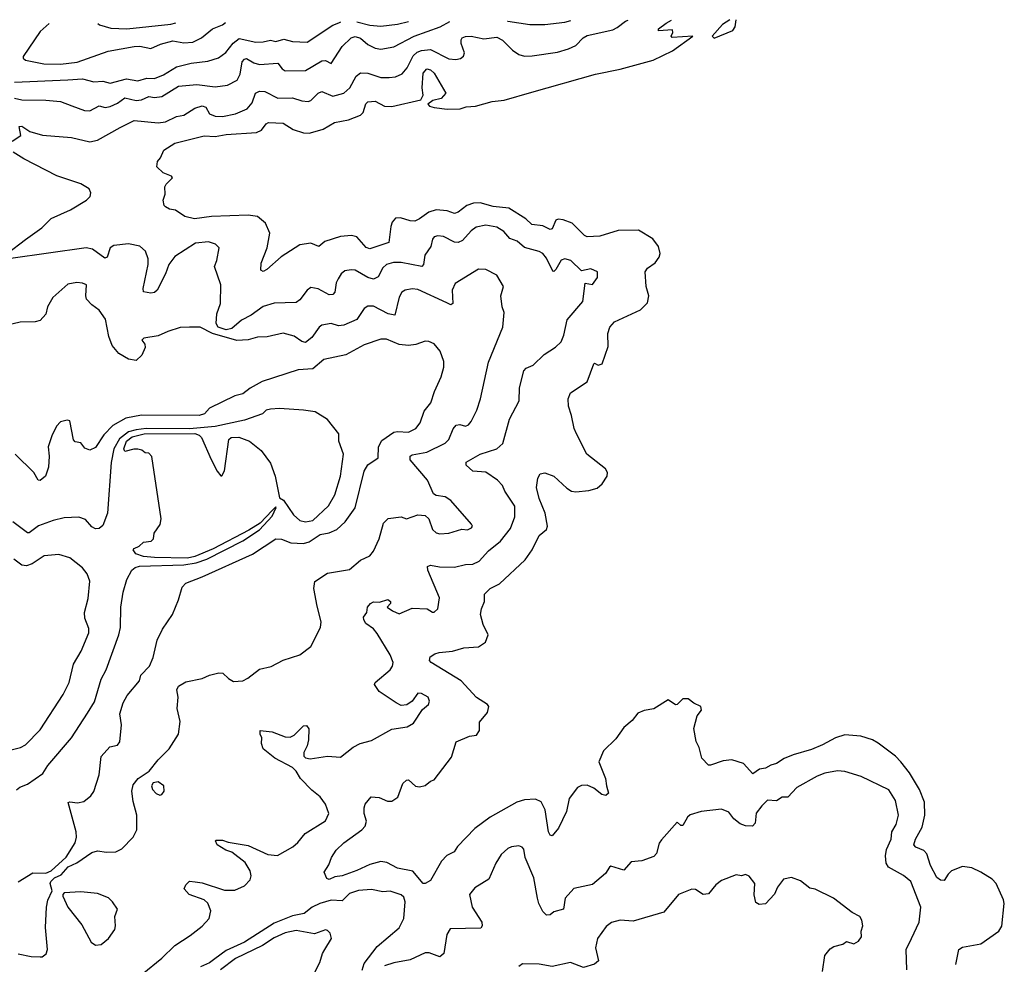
# Model space of a CAD drawing. Extents: x 1550320 to 1685906, y 509093 to 640511.
# Tile 517 of 532: x 1643113 to 1648462, y 635375 to 640504. Entities that reach past the tile are written whole.
import ezdxf

# ---------------------------------------------------------------- set-up
doc = ezdxf.new("R2010")
doc.units = 0

msp = doc.modelspace()

# ---------------------------------------------------------------- linework, layer by layer
at = {"layer": '0CON20XD'}
for points in [[(1645485, 636583.8), (1645555.9, 636614.1), (1645595, 636620), (1645610, 636645), (1645610.5, 636689.5), (1645655, 636742.5), (1645661.2, 636775), (1645655, 636786.7), (1645594.5, 636824.5), (1645511.1, 636915), (1645348.8, 637015), (1645340, 637025), (1645343.3, 637045), (1645368.3, 637061.7), (1645391.7, 637068.3), (1645465, 637076.5), (1645525, 637093.3), (1645605, 637099.2), (1645643.3, 637125), (1645658.8, 637165), (1645630.3, 637220.3), (1645617.1, 637275), (1645621.4, 637305), (1645637.5, 637345), (1645637.5, 637385), (1645668, 637415), (1645719.3, 637440.7), (1645858.9, 637571.1), (1645896.9, 637625), (1645935, 637703.8), (1645974.4, 637735.6), (1645979.4, 637755), (1645968, 637825), (1645935.4, 637905), (1645921.1, 637965), (1645927.5, 638015), (1645940.9, 638039.1), (1645965, 638044.4), (1646015, 638025.6), (1646085, 637960.6), (1646110, 637945), (1646135, 637940), (1646205, 637947.1), (1646249.3, 637960.7), (1646278, 637985), (1646303.8, 638025), (1646306, 638045), (1646295, 638066.2), (1646194.4, 638144.4), (1646137.5, 638255), (1646124.3, 638285), (1646111.4, 638355), (1646094.2, 638405), (1646092, 638445), (1646105, 638478.8), (1646195, 638538.8), (1646231.2, 638635), (1646235, 638638.8), (1646255, 638628.8), (1646276.7, 638635), (1646309.7, 638730.3), (1646308.8, 638801.2), (1646318.1, 638835), (1646345, 638864.3), (1646485, 638929.4), (1646523.8, 638966.2), (1646530, 639005), (1646517.1, 639055), (1646510, 639135), (1646523.1, 639155), (1646565.3, 639184.8), (1646587.1, 639215), (1646592.5, 639235), (1646582.7, 639272.7), (1646552.9, 639315), (1646475, 639361.4), (1646365, 639358.9), (1646265, 639329.4), (1646195, 639325.4), (1646181.9, 639331.9), (1646115, 639398.9), (1646065, 639417.8), (1646038.8, 639421.2), (1646025, 639415.8), (1646005, 639369.2), (1645995, 639365.5), (1645955, 639385.7), (1645895, 639391.8), (1645863, 639423), (1645770.5, 639480.5), (1645685, 639490.8), (1645615, 639510), (1645578.5, 639508.5), (1645541.4, 639495), (1645495, 639460), (1645475, 639452.3), (1645435, 639466.2), (1645375, 639471.8), (1645335, 639459.5), (1645285, 639422.5), (1645258.9, 639411.1), (1645235, 639412.3), (1645181.7, 639428.3), (1645155, 639427.5), (1645136, 639405), (1645128.9, 639381.1), (1645118.6, 639295), (1645015, 639260.9), (1644995, 639266.9), (1644945.4, 639325.4), (1644915, 639332.2), (1644855, 639327.5), (1644770, 639300), (1644738, 639272), (1644695, 639290.8), (1644635, 639281.5), (1644532.8, 639217.2), (1644455, 639147.1), (1644435, 639136.2), (1644422.9, 639145), (1644425, 639182.5), (1644457.9, 639265), (1644472.7, 639345), (1644448.8, 639398.8), (1644405.6, 639435), (1644353.4, 639443.4), (1644155, 639435.2), (1644063.1, 639423.1), (1644010, 639435), (1643959.2, 639469.2), (1643926.1, 639476.1), (1643905, 639487.5), (1643897.5, 639495), (1643893.3, 639525), (1643902.5, 639557.5), (1643902.4, 639597.6), (1643908.7, 639611.3), (1643943.3, 639645), (1643937.5, 639655), (1643892.2, 639672.2), (1643858.8, 639705), (1643861.2, 639735), (1643878.8, 639755), (1643896.7, 639795), (1643955.6, 639834.4), (1644115, 639874.5), (1644175, 639870), (1644235, 639880.7), (1644398.8, 639891.2), (1644426, 639904), (1644452, 639938), (1644465, 639945.6), (1644545, 639942.7), (1644598.5, 639908.5), (1644655, 639889.2), (1644685, 639888.8), (1644731.5, 639901.5), (1644760.8, 639909.3), (1644823.2, 639946.8), (1644898.7, 639961.3), (1644963.9, 639986.1), (1644979.7, 640000.3), (1644993.1, 640046.9), (1645005, 640058.9), (1645045, 640061.9), (1645095, 640035.4), (1645135, 640032.3), (1645291.3, 640068.7), (1645305.6, 640094.4), (1645298.9, 640135), (1645305.5, 640214.5), (1645325, 640238), (1645345, 640232), (1645365, 640214), (1645427.5, 640105), (1645403.1, 640076.9), (1645357.5, 640065), (1645330, 640045), (1645340, 640035), (1645365, 640026.7), (1645435, 640019.2), (1645505, 640020.9), (1645538.1, 640031.9), (1645588.8, 640035), (1645680.5, 640059.5), (1645745, 640067.3), (1645895, 640110), (1646241.2, 640208.8), (1646374.5, 640235), (1646555, 640283.7), (1646658.6, 640335), (1646770, 640415), (1646657.5, 640407.5), (1646652.5, 640415), (1646661.2, 640435), (1646658.8, 640448.8), (1646584, 640444), (1646583.8, 640455), (1646625, 640485.7), (1646654, 640502.2)], [(1645119.4, 640190.6), (1645155, 640194.6), (1645189.9, 640210.1), (1645217.9, 640242.1), (1645251.2, 640308.8), (1645272.3, 640327.7), (1645295, 640337.2), (1645345, 640341.7), (1645445, 640291.8), (1645482.6, 640287.4), (1645507.2, 640292.8), (1645523.5, 640306.5), (1645530.3, 640325), (1645511.7, 640375), (1645510.8, 640395), (1645516.7, 640405), (1645535, 640412.5), (1645565, 640415.3), (1645635, 640400), (1645705, 640408.7), (1645735, 640393.4), (1645789.4, 640339.4), (1645824.3, 640315), (1645855, 640306.8), (1645897.8, 640307.8), (1646035, 640328.5), (1646095, 640345.9), (1646133.8, 640365), (1646174, 640406), (1646195, 640419.1), (1646335, 640449.7), (1646359, 640461), (1646403.2, 640496.8), (1646417.7, 640500.8)], [(1645763, 640497.1), (1645765, 640497.1), (1645885, 640478), (1645965, 640477.3), (1646075, 640490), (1646107.2, 640499)], [(1646970, 640504), (1646931, 640479), (1646874, 640415), (1646885, 640404.5), (1646986.7, 640445), (1646999.6, 640465), (1647005.4, 640504.2)], [(1643085, 640165.2), (1643375, 640177.7), (1643455, 640182.8), (1643515, 640166.2), (1643565, 640170), (1643605, 640158.8), (1643692.8, 640182.8), (1643755, 640173.1), (1643803, 640187), (1643845, 640185.8), (1643895, 640204.2), (1643965, 640248.2), (1644045, 640268), (1644135, 640278.8), (1644193.5, 640296.5), (1644233.4, 640326.6), (1644272.5, 640377.5), (1644305, 640401.4), (1644395, 640383.1), (1644435, 640383.8), (1644475, 640392.9), (1644505, 640385.9), (1644548.3, 640398.2), (1644595, 640385.5), (1644675, 640382.7), (1644815, 640473.8), (1644855, 640490.6), (1644856.5, 640491.8)], [(1643273.8, 640482.7), (1643225, 640440.4), (1643132.9, 640305), (1643132.5, 640295), (1643145, 640284.5), (1643244.3, 640264.3), (1643335, 640262.9), (1643425, 640273.3), (1643593.8, 640333.8), (1643735, 640358.1), (1643765, 640360), (1643825, 640348.6), (1643877.9, 640372.1), (1643945, 640390), (1644005, 640379.1), (1644053, 640383), (1644100, 640405), (1644160, 640455), (1644215, 640476.1), (1644230.8, 640488.2)], [(1643397.2, 640037.2), (1643465, 640010.8), (1643495, 640009.2), (1643545, 640037.3), (1643576.9, 640026.9), (1643605, 640032.9), (1643645, 640050.6), (1643685, 640080.8), (1643745, 640065.7), (1643775, 640070), (1643815, 640086.8), (1643845, 640081.4), (1643885, 640087.6), (1643975, 640144), (1644075, 640151.8), (1644175, 640139.2), (1644241.5, 640148.5), (1644295, 640175.6), (1644310.7, 640209.3), (1644322.5, 640275), (1644335, 640290.8), (1644345, 640293.2), (1644385, 640269.7), (1644415, 640260.3), (1644515, 640268.2), (1644538.2, 640238.2), (1644555, 640227.3), (1644665, 640228.2), (1644755, 640280.8), (1644775, 640283.3), (1644805, 640266.2), (1644865, 640359.1), (1644914.3, 640405.7), (1644935, 640412.5), (1644965, 640404.2), (1645005, 640370.4), (1645045, 640349.1), (1645075.5, 640344.5), (1645145, 640356.2), (1645255.5, 640414.5), (1645397.1, 640465), (1645450.6, 640495.3)], [(1643538, 640484.3), (1643547, 640477), (1643608.5, 640458.5), (1643695, 640453.8), (1643935, 640479.6), (1643961.8, 640486.7)], [(1644945, 640492.4), (1645015, 640474.3), (1645075, 640468.8), (1645165, 640480), (1645226, 640494)], [(1643072.5, 639845), (1643120, 639875), (1643110, 639925), (1643125, 639926), (1643167.4, 639897.4), (1643237.2, 639877.2), (1643395.3, 639865.3), (1643495, 639841.5), (1643535, 639850), (1643659.1, 639919.1), (1643735, 639956.2), (1643864.7, 639944.7), (1643905, 639949.4), (1643965, 639978.5), (1644004.5, 639985), (1644065, 640023.8), (1644105, 640037.3), (1644125, 640028.5), (1644143.9, 639993.9), (1644175, 639979.7), (1644215, 639978.6), (1644285, 639992.7), (1644349.3, 640020.7), (1644376.4, 640053.6), (1644394.7, 640105.3), (1644415, 640116.4), (1644445, 640113.6), (1644515, 640077.3), (1644595, 640080.6), (1644645, 640064.5), (1644679.6, 640060.4), (1644695, 640065.5), (1644735, 640104.5), (1644755, 640113.8), (1644815, 640089.6), (1644873.8, 640106.2), (1644906.2, 640133.8), (1644941.6, 640198.4), (1644963.9, 640216.1), (1645005, 640214.7), (1645075, 640190.4), (1645119.4, 640190.6)], [(1643085, 640078.1), (1643125, 640069.6), (1643255, 640067.9), (1643335, 640059.6), (1643397.2, 640037.2)], [(1643044.4, 639235), (1643145, 639311.1), (1643233.3, 639375), (1643283.3, 639425), (1643388.6, 639471.4), (1643476.5, 639525), (1643496.2, 639545), (1643500, 639565), (1643491.4, 639585), (1643445, 639613.4), (1643315, 639655.8), (1643135, 639748.5), (1643077.5, 639785)], [(1643778.4, 635321.6), (1643885, 635409.5), (1643955, 635477.5), (1644038.8, 635531.2), (1644105, 635582.5), (1644142.7, 635625), (1644151.2, 635665), (1644135, 635708.1), (1644115.4, 635725.4), (1644033.3, 635755), (1644006.7, 635785), (1644015, 635807.5), (1644035, 635826.2), (1644066, 635824), (1644105, 635818.1), (1644225, 635778.7), (1644282.3, 635777.7), (1644335, 635802.2), (1644365.4, 635834.6), (1644370, 635855), (1644365, 635883.8), (1644338.4, 635928.4), (1644265, 635984.4), (1644233.8, 635995), (1644186.7, 636025), (1644177.5, 636045), (1644181.2, 636048.8), (1644215, 636050), (1644245, 636038.6), (1644355, 636020), (1644461.9, 635971.9), (1644513.4, 635966.6), (1644596.7, 636013.3), (1644623.7, 636036.3), (1644663.7, 636086.3), (1644775, 636154.4), (1644792.7, 636195), (1644774.6, 636245), (1644745.2, 636285.2), (1644700.6, 636320.6), (1644639.2, 636385), (1644614.4, 636424.4), (1644595, 636444), (1644500, 636495), (1644436.1, 636546.1), (1644426.2, 636575), (1644428.8, 636605), (1644418.8, 636625), (1644420, 636645), (1644485, 636637.5), (1644555, 636611.4), (1644581.7, 636608.3), (1644605, 636620), (1644655, 636670), (1644671.7, 636671.7), (1644683.6, 636653.6), (1644682.5, 636595), (1644675, 636562.5), (1644656.7, 636525), (1644656.7, 636505), (1644665, 636496.7), (1644691.7, 636491.7), (1644785.5, 636505.5), (1644855, 636500), (1644923.8, 636555), (1644963.3, 636575), (1645025, 636590), (1645135, 636652.5), (1645217.5, 636665), (1645252, 636685), (1645300.9, 636759.1), (1645334.4, 636785.6), (1645339.4, 636805), (1645332, 636825), (1645295, 636845.8), (1645275, 636848), (1645245, 636803.3), (1645215.9, 636784.1), (1645185, 636781.2), (1645157.5, 636795), (1645065.8, 636855.8), (1645041.2, 636895), (1645043.8, 636905), (1645125.2, 636974.8), (1645138.4, 636995), (1645141, 637015), (1645125, 637055.4), (1645055, 637172.2), (1645035, 637196.3), (1644993.1, 637225), (1644981.9, 637245), (1644980.3, 637259.7), (1644998, 637285), (1645002.5, 637315), (1645018, 637335), (1645035, 637344.2), (1645068.3, 637341.7), (1645113.6, 637356.4), (1645126.7, 637345), (1645127.5, 637335), (1645110, 637315), (1645137.5, 637295), (1645175, 637279.2), (1645245, 637308.6), (1645325.9, 637305.9), (1645355, 637287.5), (1645365, 637287.5), (1645383.9, 637306.1), (1645394.2, 637365), (1645330.5, 637515), (1645328, 637535), (1645345, 637541.9), (1645393.8, 637533.8), (1645475, 637531.5), (1645535, 637546.7), (1645575, 637548.6), (1645609.2, 637565), (1645660.1, 637619.9), (1645725, 637672.9), (1645779, 637741), (1645803.6, 637805), (1645803.5, 637863.5), (1645749.1, 637945), (1645735.6, 637975), (1645708.5, 638005), (1645645, 638047.5), (1645575, 638052.5), (1645538.6, 638085), (1645537.9, 638102.1), (1645614.2, 638145.8), (1645705.9, 638174.1), (1645736.9, 638203.1), (1645773.3, 638335), (1645826.9, 638435), (1645827.9, 638505), (1645852.6, 638597.4), (1645865, 638611.4), (1645902.2, 638627.8), (1645962.9, 638687.1), (1646023.8, 638726.2), (1646054.6, 638755.4), (1646069.4, 638790.6), (1646087.1, 638875), (1646173.1, 638975), (1646185, 639073.3), (1646225, 639066.2), (1646251.2, 639105), (1646251.2, 639135), (1646215, 639152), (1646165, 639141.2), (1646107, 639197), (1646075, 639206.2), (1646055, 639198.5), (1646025, 639148.1), (1646015, 639137.5), (1646009.2, 639139.2), (1645975, 639210), (1645955, 639234.5), (1645935, 639245.4), (1645855, 639267.7), (1645815, 639301.2), (1645775, 639316.2), (1645742.7, 639355), (1645705, 639378.4), (1645645, 639388.8), (1645592.4, 639377.6), (1645565, 639357.5), (1645519.4, 639305), (1645495, 639293.8), (1645475, 639296.2), (1645415, 639327.5), (1645385, 639330.5), (1645365, 639325.6), (1645355, 639313.3), (1645347.1, 639272.9), (1645314.5, 639225), (1645306.4, 639175), (1645298, 639165), (1645184.7, 639185.3), (1645144.1, 639185.9), (1645105, 639175.4), (1645085, 639157.8), (1645061, 639109), (1645035, 639096.1), (1645005, 639103.9), (1644935, 639143.8), (1644913, 639147), (1644880.2, 639139.8), (1644858.9, 639125), (1644842.3, 639097.7), (1644832.5, 639075), (1644825.4, 639025), (1644815, 639012.9), (1644795, 639009.6), (1644735, 639042.7), (1644695, 639049.4), (1644675, 639035.8), (1644635, 638983.1), (1644615, 638969.4), (1644495, 638964.5), (1644435, 638946.2), (1644369.7, 638900.3), (1644317.3, 638872.7), (1644265, 638827.4), (1644235, 638820.7), (1644190.8, 638835), (1644180.3, 638855), (1644183.6, 638906.4), (1644203.1, 638963.1), (1644205.7, 639065), (1644171.2, 639165), (1644184, 639196), (1644196.2, 639265), (1644177.5, 639285), (1644138.8, 639298.8), (1644068.3, 639291.7), (1643955, 639217.8), (1643923.3, 639175), (1643905.4, 639125), (1643859.5, 639035), (1643845, 639023.5), (1643825, 639019.5), (1643785.9, 639025.9), (1643784.4, 639045), (1643811.8, 639175), (1643811.8, 639205), (1643796.8, 639246.8), (1643765, 639273.8), (1643705, 639287.6), (1643625, 639277.7), (1643605.3, 639264.7), (1643588.1, 639215), (1643575, 639209.4), (1643508.8, 639258.8), (1643475, 639264.7), (1643065, 639207.1)], [(1643105, 635432.5), (1643175, 635418.6), (1643225, 635416), (1643235, 635416.2), (1643256.8, 635433.2), (1643264.2, 635455.8), (1643252.5, 635575), (1643259.5, 635685), (1643266.8, 635723.2), (1643290, 635775), (1643278.8, 635815), (1643282.5, 635825), (1643301.5, 635845), (1643338.1, 635861.9), (1643377.3, 635905), (1643423.3, 635926.7), (1643505, 635982.3), (1643535, 635992.2), (1643585, 635983.8), (1643634.5, 635985.5), (1643667.2, 636002.8), (1643729.2, 636065), (1643748.9, 636105), (1643748.8, 636185), (1643729.3, 636259.3), (1643721.5, 636315), (1643730.3, 636349.7), (1643756.2, 636385), (1643815.6, 636424.4), (1643864.5, 636485.5), (1643924.4, 636545.6), (1643975.6, 636625), (1643984.2, 636694.2), (1643968, 636765), (1643973.8, 636825), (1643966, 636865), (1643976, 636885), (1644015, 636910), (1644105, 636926.5), (1644144.8, 636945.2), (1644195, 636958.9), (1644215.8, 636955.8), (1644246.7, 636926.7), (1644275, 636910.6), (1644325, 636914.4), (1644351.7, 636928.3), (1644415, 636978.1), (1644478.3, 636991.7), (1644543.9, 637026.1), (1644635, 637056.2), (1644695, 637100.6), (1644746.9, 637205), (1644750, 637235), (1644729.4, 637319.4), (1644710.9, 637415), (1644716.9, 637453.1), (1644785, 637500), (1644905, 637518.6), (1644965, 637568.9), (1645015, 637593.1), (1645035, 637619.2), (1645066.4, 637685), (1645090.2, 637769.8), (1645114.4, 637795.6), (1645185, 637804.2), (1645215, 637794.2), (1645275, 637816), (1645315, 637812), (1645335, 637793.3), (1645355.5, 637735.5), (1645375, 637718.6), (1645395, 637712.2), (1645445, 637717.1), (1645515, 637738), (1645545, 637734), (1645566.7, 637745), (1645572.5, 637755), (1645567.5, 637765), (1645455, 637894), (1645425, 637914), (1645375, 637921.2), (1645360.5, 637930.5), (1645328.1, 638005), (1645235, 638114.3), (1645234.4, 638135), (1645245, 638142.5), (1645325, 638156.2), (1645425, 638205.5), (1645443.5, 638225), (1645467.9, 638282.1), (1645485, 638303.1), (1645504.5, 638305.5), (1645535, 638297.5), (1645550.8, 638305), (1645565, 638322.5), (1645595.5, 638385), (1645615.5, 638445), (1645660.5, 638645), (1645737.5, 638835), (1645744.1, 638914.1), (1645734.4, 638944.4), (1645727.1, 639005), (1645741.2, 639055), (1645705, 639116.7), (1645645, 639148.1), (1645605, 639149.4), (1645477.9, 639072.1), (1645463.2, 639035), (1645466.5, 638963.5), (1645455, 638956.2), (1645433, 638967), (1645275, 639039.1), (1645245, 639042.9), (1645206.7, 639035), (1645189.4, 639025), (1645175, 638998), (1645150.3, 638899.7), (1645115, 638906.4), (1645035, 638948.4), (1645005, 638949.5), (1644983.9, 638936.1), (1644945, 638877.3), (1644874, 638845), (1644845, 638842.7), (1644805, 638855.4), (1644754.2, 638845.8), (1644739.5, 638835), (1644700.8, 638779.2), (1644665, 638751.3), (1644645, 638757.6), (1644605, 638785.4), (1644545, 638801.8), (1644457.6, 638782.4), (1644405, 638781.1), (1644353.7, 638766.3), (1644293.3, 638763.3), (1644161, 638801), (1644094.2, 638835), (1644035, 638834), (1643985, 638832.8), (1643917.9, 638812.1), (1643865, 638788), (1643787.5, 638775), (1643776.7, 638765), (1643792.2, 638742.2), (1643795.6, 638725), (1643776.5, 638683.5), (1643745.4, 638654.6), (1643705, 638661.8), (1643651.2, 638691.2), (1643616, 638735), (1643598, 638785), (1643579.1, 638879.1), (1643545, 638928), (1643505, 638955.6), (1643476.4, 638986.4), (1643471.9, 639005), (1643476, 639065), (1643455, 639074), (1643422.7, 639077.3), (1643375, 639068.8), (1643293.2, 638996.8), (1643264.4, 638945), (1643255.6, 638905), (1643225, 638871.4), (1643196.3, 638863.7), (1643115, 638861.5), (1642945, 638822)], [(1643105, 635823.7), (1643185, 635871.9), (1643255, 635870.6), (1643285, 635882.9), (1643365, 635956.6), (1643414.8, 636035.2), (1643421.6, 636065), (1643420, 636095), (1643376.7, 636253.3), (1643385, 636258), (1643427.4, 636252.6), (1643460.7, 636259.3), (1643499.8, 636290.2), (1643515.5, 636314.5), (1643544.6, 636405), (1643556.5, 636503.5), (1643603.4, 636556.6), (1643644.4, 636565.6), (1643657.4, 636582.6), (1643666.4, 636675), (1643657.3, 636735), (1643674.4, 636795), (1643696.7, 636835), (1643764.3, 636915), (1643770.8, 636945), (1643817.8, 636995), (1643837.9, 637042.1), (1643859.6, 637135), (1643888.9, 637195), (1643943.3, 637275), (1643976.6, 637355), (1643995, 637424), (1644015, 637445.5), (1644105, 637479.1), (1644377.1, 637602.9), (1644504, 637685), (1644535, 637683.8), (1644585.4, 637664.6), (1644655, 637660), (1644685, 637670), (1644745, 637708.5), (1644795, 637718.1), (1644835, 637736.4), (1644881.7, 637778.3), (1644936.1, 637853.9), (1644985, 638052.5), (1645005, 638086.7), (1645060.6, 638125), (1645062.1, 638185), (1645080.7, 638219.3), (1645146.2, 638265), (1645165, 638268.8), (1645225, 638263.9), (1645265.8, 638284.2), (1645287.8, 638315), (1645310.6, 638379.4), (1645346.3, 638423.7), (1645365.6, 638485), (1645403.3, 638565), (1645417, 638617), (1645417.9, 638647.9), (1645398, 638705), (1645365, 638744), (1645335, 638757.5), (1645315, 638758.8), (1645265, 638740.6), (1645225, 638734.6), (1645175, 638740.8), (1645105, 638770.4), (1645075, 638769.6), (1644985, 638738.9), (1644885, 638684.5), (1644765, 638660), (1644705, 638609.1), (1644626.2, 638603.8), (1644429.8, 638540.2), (1644365, 638504.3), (1644325, 638472.7), (1644281.9, 638461.9), (1644144.3, 638395), (1644117.1, 638365), (1644088, 638355), (1643775, 638357), (1643689.5, 638340.5), (1643619.1, 638300.9), (1643569.8, 638250.2), (1643525, 638181.2), (1643495, 638167.5), (1643467, 638177), (1643445, 638207.5), (1643415, 638212.5), (1643405, 638222.5), (1643385, 638326.2), (1643370.5, 638329.5), (1643335, 638320), (1643313.3, 638296.7), (1643286.9, 638245), (1643267.5, 638185), (1643273.6, 638135), (1643269.1, 638075), (1643252.5, 638025), (1643225, 638002), (1643214.3, 638004.3), (1643189.2, 638045), (1643088.1, 638145)], [(1643095, 636322.5), (1643113.1, 636336.9), (1643155, 636352.7), (1643238.5, 636411.5), (1643266.7, 636455), (1643395, 636604.3), (1643481.2, 636738.8), (1643519.1, 636800.9), (1643555, 636923.8), (1643582.2, 636975), (1643652.2, 637165), (1643660, 637205), (1643661.8, 637315), (1643674.6, 637395.4), (1643695.6, 637465), (1643721.4, 637515), (1643740.3, 637529.7), (1643763.1, 637536.9), (1644005, 637544.7), (1644071.2, 637555), (1644130.6, 637575), (1644325, 637674.7), (1644416.7, 637735), (1644485, 637808), (1644506.7, 637855), (1644505, 637860), (1644485, 637838.8), (1644419.1, 637770.9), (1644357.1, 637732.9), (1644165, 637630.8), (1644065, 637589.6), (1644025, 637581.5), (1643845, 637583.8), (1643785, 637589.5), (1643744.2, 637605), (1643728.8, 637625), (1643735, 637633.3), (1643762.5, 637645), (1643785, 637667.5), (1643827, 637673), (1643840, 637685), (1643843, 637717), (1643877, 637763), (1643882.5, 637795), (1643831.7, 638131.7), (1643815, 638150), (1643795, 638152.5), (1643776.7, 638166.7), (1643755, 638172.5), (1643733, 638173), (1643685, 638160), (1643678, 638175), (1643694, 638216), (1643725, 638239.1), (1643790, 638255), (1644065, 638256.7), (1644087.9, 638247.9), (1644100, 638235), (1644153.3, 638116.7), (1644185, 638052.5), (1644205, 638027.5), (1644211.7, 638028.3), (1644226.1, 638053.9), (1644248.8, 638225), (1644262.5, 638235), (1644302.8, 638237.2), (1644361.8, 638215), (1644425.3, 638165), (1644475, 638095.6), (1644500.8, 638025), (1644525, 637907.5), (1644546.7, 637895), (1644600, 637815), (1644635, 637786), (1644665, 637778.1), (1644705, 637785.8), (1644790, 637865), (1644825, 637924.3), (1644855.3, 638025), (1644871.8, 638145), (1644847.5, 638215), (1644846.7, 638255), (1644785, 638333.3), (1644717.5, 638375), (1644655, 638384.2), (1644525, 638392.5), (1644475, 638390), (1644452.5, 638385), (1644432.5, 638365), (1644335, 638329.6), (1644175.3, 638294.8), (1644035, 638283.5), (1643800, 638285), (1643745, 638278.2), (1643705, 638265.8), (1643655, 638228.8), (1643625, 638174), (1643610.8, 638100.8), (1643590, 637825), (1643565, 637758.6), (1643545, 637742.5), (1643525, 637739.1), (1643505, 637751.2), (1643470.2, 637790.2), (1643435, 637803.7), (1643355, 637800), (1643295.5, 637785.5), (1643215, 637756.9), (1643165, 637718.9), (1643155, 637717.8), (1643075, 637777.1)], [(1643045, 636534.4), (1643117.4, 636552.6), (1643145, 636567.3), (1643225, 636647.8), (1643349.5, 636840.5), (1643381.1, 636905), (1643406.2, 637005), (1643447.1, 637075), (1643489.3, 637175), (1643488.2, 637198.2), (1643466.2, 637255), (1643464.5, 637285), (1643485, 637362.5), (1643494.3, 637455), (1643479.2, 637495), (1643455, 637528), (1643385, 637582.9), (1643325, 637600.5), (1643246.9, 637593.1), (1643180.5, 637549.5), (1643150.5, 637539.5), (1643125, 637541.9), (1643082, 637575)], [(1648199.2, 635375), (1648214.7, 635455.3), (1648235, 635469.1), (1648335, 635486.1), (1648432.5, 635555), (1648448, 635582), (1648461.7, 635705), (1648457.4, 635725), (1648417.4, 635815), (1648395, 635838.5), (1648335, 635876), (1648285, 635899.4), (1648235, 635905.6), (1648175, 635882.8), (1648156.1, 635865), (1648135, 635830.8), (1648115, 635831.9), (1648095, 635846.4), (1648061.5, 635911.5), (1648041.5, 635975), (1648025, 635992.7), (1647981.5, 636011.5), (1647970, 636025), (1647978.5, 636055), (1648015, 636119.2), (1648030.6, 636185), (1648028, 636255), (1648001.3, 636325), (1647946.4, 636415), (1647899.5, 636475), (1647871.1, 636505), (1647776.7, 636576.7), (1647745, 636594.4), (1647682.5, 636615), (1647595, 636621.5), (1647545.3, 636604.7), (1647475, 636566.2), (1647415, 636542.1), (1647315, 636513.5), (1647265, 636492.7), (1647225, 636465.5), (1647192.9, 636457.1), (1647165, 636441.2), (1647132, 636435), (1647095, 636410), (1647045.3, 636465.3), (1646982.5, 636485), (1646935, 636480.5), (1646865, 636455.8), (1646855, 636457.1), (1646819.4, 636495), (1646805, 636553.3), (1646788, 636585), (1646776, 636655), (1646793.3, 636725), (1646816.2, 636755), (1646812.5, 636775), (1646775, 636792.5), (1646745, 636816.7), (1646715, 636816.7), (1646685, 636786.2), (1646675, 636784.2), (1646635, 636811.2), (1646557.3, 636762.7), (1646505, 636753.8), (1646470.6, 636739.4), (1646440.6, 636699.4), (1646395, 636660.6), (1646350.7, 636599.3), (1646283.9, 636535), (1646259.6, 636475), (1646295.4, 636385), (1646301.5, 636345), (1646311.4, 636305), (1646297.8, 636292.2), (1646275, 636298.2), (1646231.5, 636331.5), (1646195, 636347.7), (1646165, 636346.2), (1646143.1, 636335), (1646098.2, 636275), (1646083.1, 636205), (1646040, 636115), (1646005, 636072.5), (1645995, 636076), (1645986.4, 636095), (1645966.7, 636215), (1645945, 636257.8), (1645915, 636271.8), (1645855, 636269.1), (1645814.1, 636255.9), (1645668.1, 636175), (1645585, 636113.3), (1645491.4, 636015), (1645473.8, 635986.2), (1645432.9, 635967.1), (1645404.1, 635935.9), (1645345, 635831.2), (1645315, 635813.3), (1645305, 635814.2), (1645248, 635882), (1645165, 635898.3), (1645107.7, 635927.7), (1645075, 635932.8), (1645015, 635917.3), (1644945, 635884.6), (1644865, 635855.5), (1644825, 635850.6), (1644795, 635836.2), (1644781.7, 635841.7), (1644767.5, 635875), (1644793.3, 635915), (1644806.2, 635955), (1644832.9, 635995), (1644874.4, 636035), (1644971.4, 636105), (1644989.2, 636125), (1644997.3, 636152.7), (1644984.2, 636195), (1644983.8, 636225), (1644990, 636245), (1645022.5, 636285), (1645065, 636282), (1645111.4, 636261.4), (1645135, 636261.1), (1645166.9, 636283.1), (1645195, 636356.7), (1645213.9, 636376.1), (1645225, 636376.2), (1645263, 636343), (1645285, 636338.6), (1645315, 636346.9), (1645345, 636370), (1645365, 636377.1), (1645459, 636501), (1645485, 636583.8)], [(1647932, 635345), (1647928.6, 635455), (1647956.9, 635515), (1647999.5, 635605), (1648007.9, 635685), (1647953.1, 635825), (1647915, 635858.1), (1647833.1, 635903.1), (1647820, 635925), (1647816.2, 635965), (1647821.5, 635998.5), (1647847.9, 636055), (1647851.2, 636095), (1647873.5, 636135), (1647886.4, 636185), (1647870.9, 636265), (1647835, 636323.1), (1647685, 636394.7), (1647595, 636421.8), (1647555, 636425.4), (1647486, 636414), (1647445, 636397.1), (1647335, 636335.6), (1647286.2, 636283.8), (1647255, 636282.2), (1647225, 636263.5), (1647176, 636266), (1647144, 636236), (1647114.6, 636195.4), (1647107.7, 636142.3), (1647094.4, 636125.6), (1647055, 636128.2), (1647027.6, 636137.6), (1646992.9, 636165), (1646965, 636202), (1646925, 636218), (1646815, 636205.6), (1646755, 636187.5), (1646741.4, 636175), (1646715, 636130), (1646705, 636130), (1646685, 636147.5), (1646598.9, 636051.1), (1646587.3, 636032.7), (1646573.1, 635976.9), (1646558.4, 635961.6), (1646492.3, 635937.7), (1646435, 635932.2), (1646395, 635886.2), (1646325, 635907.5), (1646316.4, 635903.6), (1646295, 635868.8), (1646225, 635808.6), (1646123.1, 635786.9), (1646075.8, 635735), (1646066.7, 635675), (1646015, 635660), (1645995, 635644), (1645975, 635642.5), (1645955, 635662.9), (1645933.3, 635705), (1645926.4, 635735), (1645905.4, 635845), (1645859.4, 635955), (1645851.2, 636001.2), (1645842.3, 636012.3), (1645825, 636018.8), (1645785, 636014), (1645765, 636004), (1645728.6, 635971.4), (1645700, 635925), (1645662.4, 635837.6), (1645585, 635790), (1645556.2, 635755), (1645571.4, 635685), (1645624.4, 635605), (1645625.6, 635584.4), (1645617.9, 635572.1), (1645451.1, 635568.9), (1645432.9, 635537.1), (1645416.5, 635435), (1645395, 635415.8), (1645337.6, 635437.6), (1645315, 635437.1), (1645235, 635399.2), (1645145.7, 635384.3), (1645095, 635366.8)], [(1643875, 636294.2), (1643885, 636296.7), (1643898.8, 636315), (1643896, 636345), (1643865, 636365.8), (1643838.8, 636361.2), (1643830, 636345), (1643834.4, 636325), (1643855, 636302.5), (1643875, 636294.2)], [(1647473.8, 635336.2), (1647486.4, 635423.6), (1647515, 635460), (1647535, 635472.5), (1647585, 635484), (1647605, 635498.8), (1647645, 635486), (1647669.1, 635500.9), (1647686, 635525), (1647683.8, 635555), (1647694, 635585), (1647688, 635615), (1647676.2, 635635), (1647635, 635656.2), (1647533.3, 635735), (1647435, 635783.8), (1647405, 635788.8), (1647355, 635828), (1647305, 635846.2), (1647262.3, 635837.7), (1647228.8, 635795), (1647214.1, 635755.9), (1647165, 635703.8), (1647129.3, 635699.3), (1647111.2, 635711.2), (1647103.1, 635753.1), (1647107.1, 635815), (1647075, 635853.3), (1647055, 635863.3), (1647035, 635856.2), (1647005, 635861.2), (1646925, 635831.2), (1646895, 635806.7), (1646855, 635758.8), (1646825, 635754), (1646785, 635781.2), (1646765, 635784), (1646691.2, 635755), (1646611.7, 635658.3), (1646445, 635610.5), (1646374.4, 635615.6), (1646327.2, 635602.8), (1646298.9, 635581.1), (1646251.2, 635515), (1646241.2, 635465), (1646256.5, 635395), (1646235, 635375.5), (1646175, 635358.6), (1646104.4, 635384.4), (1646005, 635363.8), (1645934.3, 635375.7), (1645845, 635378), (1645825, 635363.3)], [(1643525, 635478.8), (1643555, 635483.8), (1643595, 635516), (1643629.4, 635565), (1643634.3, 635585), (1643630, 635635), (1643643.8, 635675), (1643617.1, 635715), (1643595, 635736.5), (1643535, 635759.1), (1643445, 635769.5), (1643355, 635763.3), (1643346.7, 635755), (1643346.7, 635745), (1643374.3, 635685), (1643450.2, 635590.2), (1643502, 635495), (1643525, 635478.8)], [(1644973.5, 635343.5), (1644985, 635380.6), (1645055, 635471.9), (1645175, 635573.5), (1645199.3, 635625), (1645206.2, 635715), (1645199.8, 635739.8), (1645185, 635753.1), (1645125, 635772.2), (1645085, 635768.8), (1645025, 635781.2), (1644953.1, 635776.9), (1644905, 635760.4), (1644865, 635720.4), (1644805, 635723.9), (1644744.3, 635705.7), (1644702.7, 635685), (1644658.6, 635651.4), (1644595, 635637.8), (1644495, 635598.3), (1644335, 635495.9), (1644235, 635450.8), (1644173.3, 635405), (1644145, 635384.3), (1644095, 635362.5)], [(1644681.5, 635265), (1644743.5, 635385), (1644758.1, 635435), (1644770, 635455), (1644807.5, 635515), (1644800, 635545), (1644785, 635559.2), (1644775, 635562), (1644715, 635540.5), (1644615, 635559.2), (1644555, 635546.1), (1644495, 635518.9), (1644431.9, 635478.1), (1644285, 635406.8), (1644204.2, 635345)]]:
    msp.add_lwpolyline(points, dxfattribs=at)

doc.saveas('drawing.dxf')
